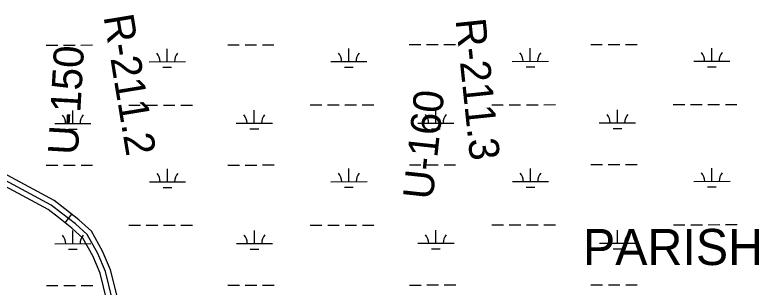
# Model space of a CAD drawing. Extents: x 3297753 to 3335611, y 652252 to 677623.
# Drawn here: x 3323634 to 3325692, y 663067 to 663821 of the extents above; entities that cross this region are included whole.
import ezdxf

# ---------------------------------------------------------------- set-up
doc = ezdxf.new("R2010")
doc.units = 0
for name, color, linetype in [('V-RIVR-RANG-IDEN', 7, 'Continuous'), ('V-ROAD-CNTR', 7, 'Continuous'), ('V-TOPO-GNAM-IDEN', 7, 'Continuous'), ('V-WETL-SWMP', 7, 'Continuous')]:
    doc.layers.add(name, color=color, linetype=linetype)

msp = doc.modelspace()

# ---------------------------------------------------------------- linework, layer by layer
at = {"layer": 'V-ROAD-CNTR'}
msp.add_line((3323773.6, 663245.4), (3323792, 663269), dxfattribs=at)
for points in [[(3324282.1, 662775.6), (3324256.8, 662774), (3324110, 662767.7), (3324084.4, 662771), (3324055.9, 662773.3), (3324034, 662781.4), (3324014.9, 662794.6), (3323997.5, 662818.5), (3323973.8, 662858), (3323958.2, 662887.6), (3323938.5, 662926.7), (3323921.6, 662979.8), (3323903.3, 663034.6), (3323884.7, 663110.4), (3323863.3, 663160.2), (3323834.6, 663212.5), (3323801.8, 663242.4), (3323763.7, 663272.1), (3323734.9, 663294.4), (3323349.4, 663501.8)], [(3324281.1, 662790.6), (3324256, 662789), (3324110.7, 662782.8), (3324086, 662785.9), (3324059.2, 662788.1), (3324041, 662794.8), (3324025.5, 662805.5), (3324010, 662826.7), (3323986.9, 662865.4), (3323971.6, 662894.5), (3323952.4, 662932.4), (3323935.9, 662984.4), (3323917.7, 663038.8), (3323898.9, 663115.2), (3323876.8, 663166.8), (3323846.5, 663221.9), (3323811.5, 663253.9), (3323772.9, 663283.9), (3323743.1, 663307), (3323356.2, 663515.2)], [(3324283.1, 662760.7), (3324257.6, 662759), (3324109.4, 662752.7), (3324082.9, 662756.1), (3324052.6, 662758.6), (3324027.1, 662768), (3324004.2, 662783.7), (3323985, 662810.2), (3323960.7, 662850.7), (3323944.9, 662880.7), (3323924.6, 662921), (3323907.4, 662975.1), (3323888.8, 663030.4), (3323870.4, 663105.6), (3323849.8, 663153.6), (3323822.6, 663203.1), (3323792.1, 663230.9), (3323754.5, 663260.2), (3323726.7, 663281.8), (3323342.5, 663488.5)]]:
    msp.add_lwpolyline(points, dxfattribs=at)
at = {"layer": 'V-WETL-SWMP'}
for p, q in [((3323720.8, 663737.4), (3323752.8, 663737.5)), ((3323768.8, 663737.5), (3323800.8, 663737.5)), ((3323816.8, 663737.5), (3323848.8, 663737.6)), ((3324055.7, 663691.3), (3324055.7, 663727.3)), ((3324222.7, 663737.9), (3324254.7, 663738)), ((3324270.7, 663738), (3324302.7, 663738)), ((3324318.7, 663738), (3324350.7, 663738.1)), ((3324557.6, 663691.9), (3324557.6, 663727.9)), ((3324724.6, 663738.5), (3324756.6, 663738.5)), ((3324772.6, 663738.5), (3324804.6, 663738.5)), ((3324820.6, 663738.6), (3324852.6, 663738.6)), ((3325059.5, 663692.4), (3325059.5, 663728.4)), ((3325226.6, 663739), (3325258.6, 663739)), ((3325274.6, 663739), (3325306.6, 663739)), ((3325322.6, 663739.1), (3325354.6, 663739.1)), ((3325561.4, 663692.9), (3325561.4, 663728.9)), ((3324005.7, 663691.3), (3324105.7, 663691.4)), ((3324507.6, 663691.8), (3324607.6, 663691.9)), ((3325009.5, 663692.3), (3325109.5, 663692.4)), ((3325511.4, 663692.8), (3325611.4, 663692.9)), ((3324043.7, 663675.9), (3324067.7, 663675.9)), ((3324545.6, 663676.4), (3324569.6, 663676.4)), ((3325047.6, 663676.9), (3325071.6, 663676.9)), ((3325549.5, 663677.4), (3325573.5, 663677.5)), ((3323949, 663571.2), (3323981, 663571.2)), ((3323997, 663571.2), (3324029, 663571.2)), ((3324045, 663571.3), (3324077, 663571.3)), ((3324093, 663571.3), (3324125, 663571.3)), ((3324450.9, 663571.7), (3324482.9, 663571.7)), ((3324498.9, 663571.7), (3324530.9, 663571.8)), ((3324546.9, 663571.8), (3324578.9, 663571.8)), ((3324594.9, 663571.8), (3324626.9, 663571.9)), ((3324952.8, 663572.2), (3324984.8, 663572.2)), ((3325000.8, 663572.2), (3325032.8, 663572.3)), ((3325048.8, 663572.3), (3325080.8, 663572.3)), ((3325096.8, 663572.3), (3325128.8, 663572.4)), ((3325454.7, 663572.7), (3325486.7, 663572.7)), ((3325502.7, 663572.7), (3325534.7, 663572.8)), ((3325550.7, 663572.8), (3325582.7, 663572.8)), ((3325598.7, 663572.8), (3325630.7, 663572.9)), ((3323794.5, 663520.3), (3323794.4, 663556.3)), ((3324296.4, 663520.8), (3324296.3, 663556.8)), ((3324798.3, 663521.3), (3324798.2, 663557.3)), ((3325300.2, 663521.8), (3325300.1, 663557.8)), ((3323744.5, 663520.2), (3323844.5, 663520.3)), ((3324246.4, 663520.7), (3324346.4, 663520.8)), ((3324748.3, 663521.2), (3324848.3, 663521.3)), ((3325250.2, 663521.7), (3325350.2, 663521.8)), ((3323782.5, 663504.8), (3323806.5, 663504.8)), ((3324284.4, 663505.3), (3324308.4, 663505.4)), ((3324786.3, 663505.8), (3324810.3, 663505.9)), ((3325288.2, 663506.4), (3325312.2, 663506.4)), ((3323721.2, 663404.8), (3323753.2, 663404.8)), ((3323769.2, 663404.8), (3323801.2, 663404.8)), ((3323817.2, 663404.9), (3323849.2, 663404.9)), ((3324223.1, 663405.3), (3324255.1, 663405.3)), ((3324271.1, 663405.3), (3324303.1, 663405.3)), ((3324319.1, 663405.4), (3324351.1, 663405.4)), ((3324725, 663405.8), (3324757, 663405.8)), ((3324773, 663405.8), (3324805, 663405.9)), ((3324821, 663405.9), (3324853, 663405.9)), ((3325059.9, 663359.7), (3325059.8, 663395.7)), ((3325226.9, 663406.3), (3325258.9, 663406.3)), ((3325274.9, 663406.3), (3325306.9, 663406.4)), ((3325322.9, 663406.4), (3325354.9, 663406.4)), ((3325561.8, 663360.2), (3325561.8, 663396.2)), ((3324056.1, 663358.7), (3324056, 663394.7)), ((3324558, 663359.2), (3324557.9, 663395.2)), ((3324006.1, 663358.6), (3324106.1, 663358.7)), ((3324508, 663359.1), (3324608, 663359.2)), ((3325009.9, 663359.6), (3325109.9, 663359.7)), ((3325511.8, 663360.1), (3325611.8, 663360.3)), ((3324044.1, 663343.2), (3324068.1, 663343.2)), ((3324546, 663343.7), (3324570, 663343.8)), ((3325047.9, 663344.2), (3325071.9, 663344.3)), ((3325549.8, 663344.8), (3325573.8, 663344.8)), ((3323949.3, 663238.5), (3323981.3, 663238.5)), ((3323997.3, 663238.5), (3324029.3, 663238.6)), ((3324045.3, 663238.6), (3324077.3, 663238.6)), ((3324093.3, 663238.6), (3324125.3, 663238.7)), ((3324451.2, 663239), (3324483.2, 663239)), ((3324499.2, 663239), (3324531.2, 663239.1)), ((3324547.2, 663239.1), (3324579.2, 663239.1)), ((3324595.2, 663239.1), (3324627.2, 663239.2)), ((3324953.2, 663239.5), (3324985.2, 663239.5)), ((3325001.2, 663239.6), (3325033.2, 663239.6)), ((3325049.2, 663239.6), (3325081.2, 663239.6)), ((3325097.2, 663239.7), (3325129.2, 663239.7)), ((3325455.1, 663240), (3325487.1, 663240.1)), ((3325503.1, 663240.1), (3325535.1, 663240.1)), ((3325551.1, 663240.1), (3325583.1, 663240.2)), ((3325599.1, 663240.2), (3325631.1, 663240.2)), ((3323794.8, 663187.6), (3323794.8, 663223.6)), ((3324296.7, 663188.1), (3324296.7, 663224.1)), ((3324798.6, 663188.6), (3324798.6, 663224.6)), ((3325300.5, 663189.1), (3325300.5, 663225.1)), ((3323744.8, 663187.5), (3323844.8, 663187.6)), ((3323782.8, 663172.1), (3323806.8, 663172.2)), ((3324246.7, 663188), (3324346.7, 663188.2)), ((3324284.7, 663172.7), (3324308.7, 663172.7)), ((3324748.6, 663188.6), (3324848.6, 663188.7)), ((3324786.6, 663173.2), (3324810.6, 663173.2)), ((3325250.5, 663189.1), (3325350.5, 663189.2)), ((3325288.5, 663173.7), (3325312.5, 663173.7)), ((3323721.5, 663072.1), (3323753.5, 663072.1)), ((3323769.5, 663072.1), (3323801.5, 663072.2)), ((3323817.5, 663072.2), (3323849.5, 663072.2)), ((3324223.4, 663072.6), (3324255.4, 663072.6)), ((3324271.4, 663072.6), (3324303.4, 663072.7)), ((3324319.4, 663072.7), (3324351.4, 663072.7)), ((3324725.3, 663073.1), (3324757.3, 663073.1)), ((3324773.3, 663073.2), (3324805.3, 663073.2)), ((3324821.3, 663073.2), (3324853.3, 663073.2)), ((3325227.2, 663073.6), (3325259.2, 663073.6)), ((3325275.2, 663073.7), (3325307.2, 663073.7)), ((3325323.2, 663073.7), (3325355.2, 663073.7))]:
    msp.add_line(p, q, dxfattribs=at)
for centre, start, end in [((3324000.5, 663691.8), 359.2865, 40.8301), ((3324111, 663691.9), 139.2865, 180.8301), ((3324502.4, 663692.3), 359.2865, 40.8301), ((3324612.9, 663692.4), 139.2865, 180.8301), ((3325004.3, 663692.8), 359.2865, 40.8301), ((3325114.8, 663692.9), 139.2865, 180.8301), ((3325506.2, 663693.3), 359.2865, 40.8301), ((3325616.7, 663693.4), 139.2865, 180.8301), ((3323739.2, 663520.7), 359.2865, 40.8301), ((3323849.7, 663520.8), 139.2865, 180.8301), ((3324241.1, 663521.2), 359.2865, 40.8301), ((3324351.6, 663521.3), 139.2865, 180.8301), ((3324743, 663521.7), 359.2865, 40.8301), ((3324853.5, 663521.8), 139.2865, 180.8301), ((3325244.9, 663522.2), 359.2865, 40.8301), ((3325355.4, 663522.3), 139.2865, 180.8301), ((3324000.8, 663359.1), 359.2865, 40.8301), ((3324111.3, 663359.2), 139.2865, 180.8301), ((3324502.7, 663359.6), 359.2865, 40.8301), ((3324613.2, 663359.7), 139.2865, 180.8301), ((3325004.6, 663360.1), 359.2865, 40.8301), ((3325115.1, 663360.2), 139.2865, 180.8301), ((3325506.5, 663360.6), 359.2865, 40.8301), ((3325617, 663360.7), 139.2865, 180.8301), ((3323739.6, 663188), 359.2865, 40.8301), ((3323850, 663188.1), 139.2865, 180.8301), ((3324241.5, 663188.5), 359.2865, 40.8301), ((3324352, 663188.6), 139.2865, 180.8301), ((3324743.4, 663189), 359.2865, 40.8301), ((3324853.9, 663189.1), 139.2865, 180.8301), ((3325245.3, 663189.5), 359.2865, 40.8301), ((3325355.8, 663189.7), 139.2865, 180.8301)]:
    msp.add_arc(centre, 35.2, start, end, dxfattribs=at)

# ---------------------------------------------------------------- texts
at = {"layer": 'V-RIVR-RANG-IDEN'}
for s, rotation, p in [('R-211.2', 279.3795, (3323879.1, 663816.4)), ('R-211.3', 275.9533, (3324852.7, 663807.5)), ('U-150', 86.6753, (3323808.3, 663431.8)), ('U-160', 83.8433, (3324789.5, 663307.3))]:
    msp.add_text(s, height=83, rotation=rotation, dxfattribs=at).set_placement(p)
at = {"layer": 'V-TOPO-GNAM-IDEN'}
msp.add_text('PARISH', height=100, rotation=0.0526, dxfattribs=at).set_placement((3325205.1, 663128.1))

doc.saveas('drawing.dxf')
